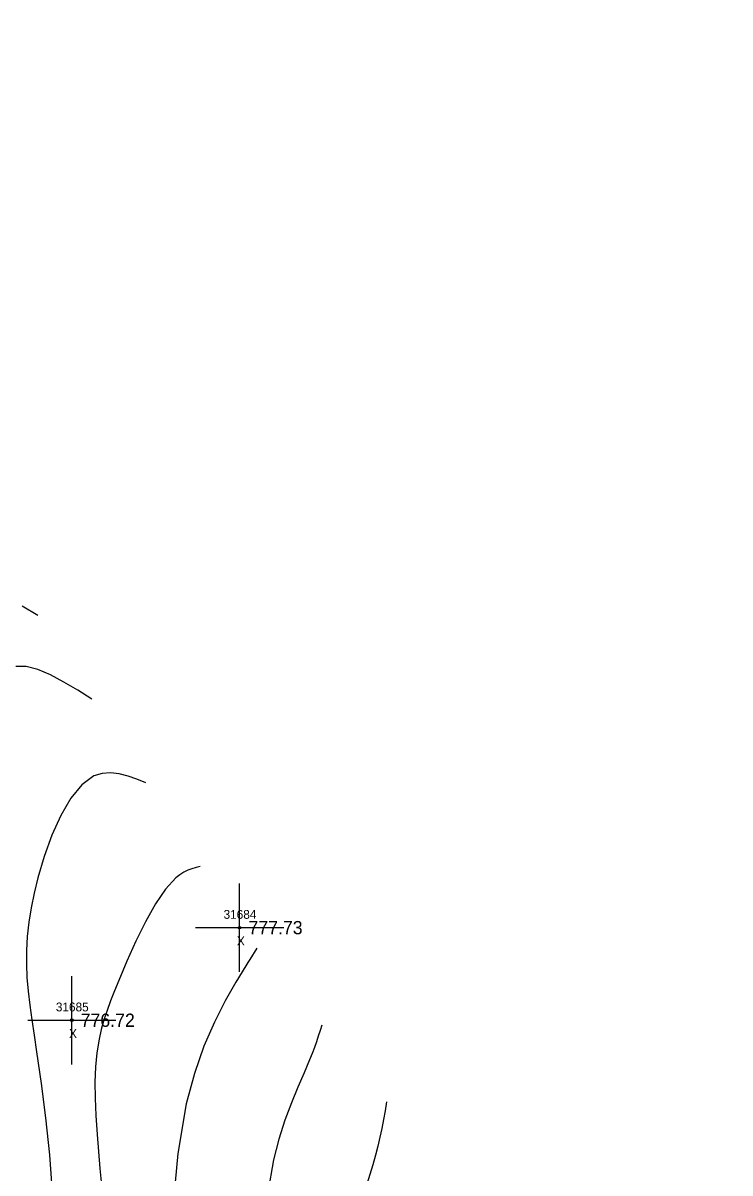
# Model space of a CAD drawing. Extents: x 1376587 to 1378239, y 1000335 to 1003031.
# Drawn here: x 1378097.1 to 1378177.2, y 1000587.3 to 1000717.4 of the extents above; entities that cross this region are included whole.
import ezdxf

# ---------------------------------------------------------------- set-up
doc = ezdxf.new("R2010")
doc.units = 0
for name, color, linetype in [('RD_DTM_BkLn1', 7, 'Continuous'), ('RD_DTM_Major1', 7, 'Continuous'), ('RD_DTM_Minor1', 7, 'Continuous'), ('RD_EX_Misc', 7, 'Continuous'), ('RD_EX_Misc_txCode', 7, 'Continuous'), ('RD_EX_Road', 7, 'Continuous'), ('RD_EX_TX_Misc_ELEV', 7, 'Continuous'), ('RD_SMD_Locator', 7, 'Continuous')]:
    doc.layers.add(name, color=color, linetype=linetype)

msp = doc.modelspace()

# ---------------------------------------------------------------- linework, layer by layer
at = {"layer": 'RD_DTM_BkLn1'}
msp.add_spline([(1378169.21, 1000387.1), (1378131.51, 1000434.74), (1378095.48, 1000481.99), (1378063.03, 1000526.87), (1378030.18, 1000574.23), (1377998.01, 1000622.54), (1377965.72, 1000673.2), (1377936, 1000721.49), (1377904.11, 1000773.43), (1377890.87, 1000795.13)], degree=3, dxfattribs=at)
at = {"layer": 'RD_DTM_Major1'}
for points in [[(1378104.86, 1000640.89), (1378103.26, 1000641.9), (1378101.68, 1000642.83), (1378100.17, 1000643.64), (1378098.74, 1000644.25), (1378097.42, 1000644.59), (1378096.23, 1000644.6)], [(1378138.25, 1000595.32), (1378138.08, 1000594.32), (1378137.9, 1000593.32), (1378137.7, 1000592.32), (1378137.49, 1000591.32), (1378137.26, 1000590.31), (1378137, 1000589.29), (1378136.69, 1000588.21), (1378136.01, 1000585.99)]]:
    msp.add_lwpolyline(points, dxfattribs=at)
at = {"layer": 'RD_DTM_Minor1'}
for points in [[(1378098.73, 1000650.35), (1378096.98, 1000651.43)], [(1378110.98, 1000631.43), (1378109.97, 1000631.83), (1378108.96, 1000632.19), (1378107.96, 1000632.45), (1378106.98, 1000632.57), (1378106.03, 1000632.5), (1378105.1, 1000632.21), (1378103.74, 1000631.22), (1378102.48, 1000629.68), (1378101.34, 1000627.73), (1378100.33, 1000625.49), (1378099.46, 1000623.1), (1378098.73, 1000620.69), (1378098.31, 1000618.96), (1378097.97, 1000617.28), (1378097.71, 1000615.65), (1378097.54, 1000614.05), (1378097.45, 1000612.47), (1378097.44, 1000610.92), (1378097.51, 1000609.39), (1378097.64, 1000607.85), (1378097.82, 1000606.27), (1378098.05, 1000604.61), (1378098.31, 1000602.86), (1378098.6, 1000600.99), (1378099.12, 1000597.41), (1378099.62, 1000593.5), (1378100.06, 1000589.34), (1378100.38, 1000585.07)], [(1378117.11, 1000621.97), (1378116.66, 1000621.85), (1378116.2, 1000621.7), (1378115.74, 1000621.53), (1378115.28, 1000621.31), (1378114.82, 1000621.03), (1378114.36, 1000620.66), (1378113.21, 1000619.41), (1378112.06, 1000617.72), (1378110.93, 1000615.71), (1378109.85, 1000613.51), (1378108.83, 1000611.26), (1378107.9, 1000609.06), (1378107.42, 1000607.89), (1378106.98, 1000606.76), (1378106.58, 1000605.67), (1378106.22, 1000604.59), (1378105.92, 1000603.51), (1378105.67, 1000602.41), (1378105.43, 1000600.88), (1378105.28, 1000599.27), (1378105.21, 1000597.56), (1378105.23, 1000595.73), (1378105.31, 1000593.76), (1378105.45, 1000591.63), (1378105.78, 1000587.79), (1378106.17, 1000583.64)], [(1378123.56, 1000612.72), (1378122.74, 1000611.42), (1378122.53, 1000611.08), (1378122.31, 1000610.73), (1378121.17, 1000608.88), (1378119.96, 1000606.77), (1378118.74, 1000604.35), (1378117.55, 1000601.61), (1378116.47, 1000598.53), (1378115.55, 1000595.08), (1378114.59, 1000589.47), (1378114.02, 1000583.39)], [(1378130.91, 1000604.02), (1378130.71, 1000603.4), (1378130.51, 1000602.77), (1378130.3, 1000602.13), (1378130.07, 1000601.47), (1378129.82, 1000600.78), (1378129.53, 1000600.06), (1378128.91, 1000598.6), (1378128.21, 1000596.98), (1378127.47, 1000595.2), (1378126.73, 1000593.24), (1378126.04, 1000591.11), (1378125.44, 1000588.77), (1378124.79, 1000585.08)]]:
    msp.add_lwpolyline(points, dxfattribs=at)
at = {"layer": 'RD_EX_Misc'}
for p, q in [((1378121.6, 1000610.04), (1378121.6, 1000620.04)), ((1378116.6, 1000615.04), (1378126.6, 1000615.04)), ((1378102.59, 1000599.56), (1378102.59, 1000609.56)), ((1378097.59, 1000604.56), (1378107.59, 1000604.56))]:
    msp.add_line(p, q, dxfattribs=at)
at = {"layer": 'RD_EX_Road'}
for points in [[(1378177.15, 1000392.85), (1378139.73, 1000441.52), (1378104.67, 1000487.69), (1378071.79, 1000533.09), (1378038.45, 1000579.8), (1378007.55, 1000627.96), (1377974.27, 1000678.86), (1377944.47, 1000727.12), (1377913.03, 1000778.58), (1377899.67, 1000800.29)], [(1378161.36, 1000381.16), (1378123.91, 1000428.54), (1378087.58, 1000476.32), (1378055.08, 1000520.94), (1378021.67, 1000568.71), (1377989.95, 1000617.08), (1377957.33, 1000668.38), (1377927.53, 1000716.55), (1377895.41, 1000768.82), (1377883.75, 1000788.5)]]:
    msp.add_spline(points, degree=3, dxfattribs=at)
at = {"layer": 'RD_SMD_Locator'}
for centre in [(1378121.6, 1000615.04), (1378102.59, 1000604.56)]:
    msp.add_circle(centre, 0.15, dxfattribs=at)

# ---------------------------------------------------------------- texts
at = {"layer": 'RD_EX_Misc_txCode'}
for s, p in [('31684', (1378119.78, 1000616.04)), ('X', (1378121.29, 1000613.04)), ('31685', (1378100.78, 1000605.56)), ('X', (1378102.28, 1000602.56))]:
    msp.add_text(s, height=1, dxfattribs=at).set_placement(p)
at = {"layer": 'RD_EX_TX_Misc_ELEV'}
for s, p in [('777.73', (1378122.6, 1000614.29)), ('776.72', (1378103.59, 1000603.81))]:
    msp.add_text(s, height=1.5, dxfattribs=at).set_placement(p)

doc.saveas('drawing.dxf')
